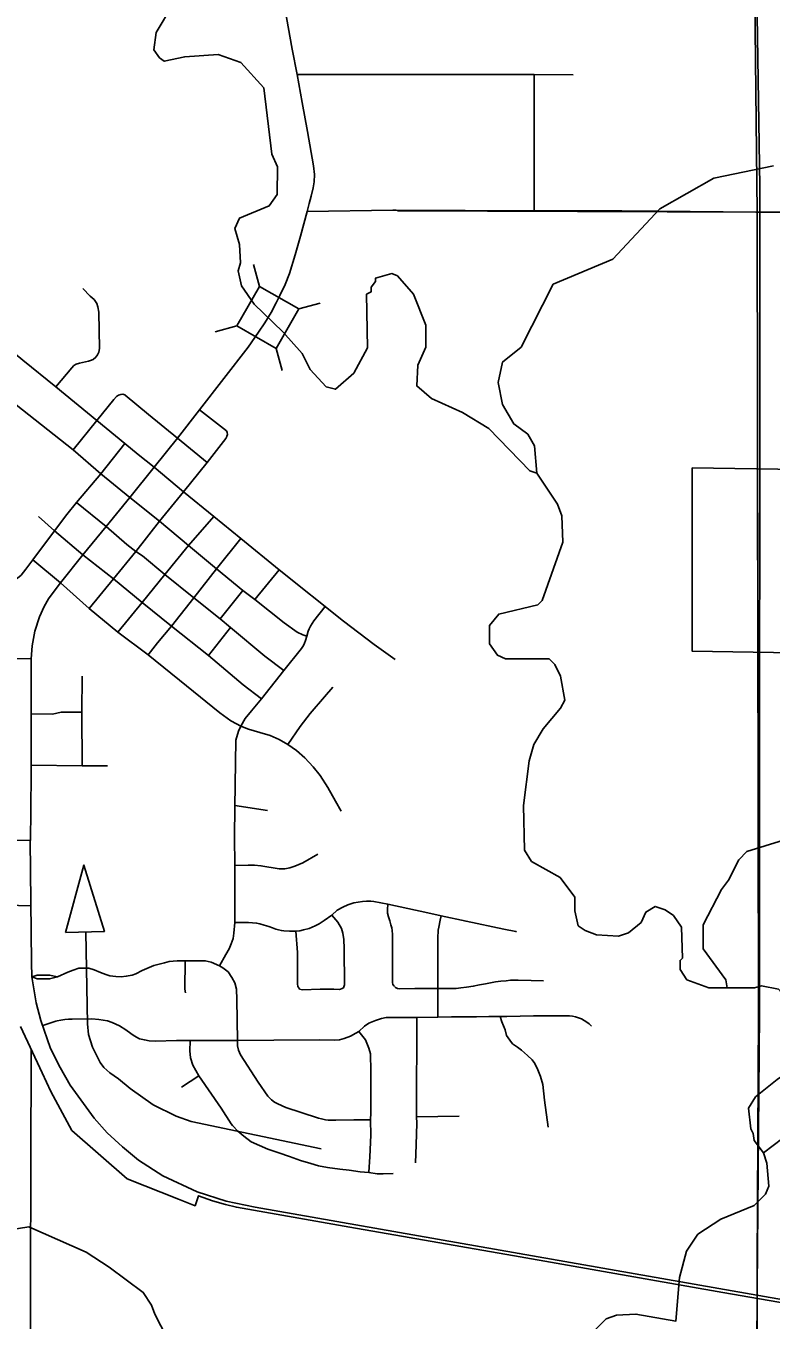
# Model space of a CAD drawing. Extents: x -1403959 to 81668, y -1400582 to 11018.
# Drawn here: x 6705.6 to 6804.9, y 9361 to 9533.5 of the extents above; entities that cross this region are included whole.
import ezdxf

# ---------------------------------------------------------------- set-up
doc = ezdxf.new("R2010")
doc.units = 0
for name, color, linetype in [('tdCiRRCL', 7, 'Continuous'), ('tdCiSecText', 7, 'Continuous'), ('tdCiSectNmbr', 7, 'Continuous'), ('tdCiSectTwpRng', 7, 'Continuous'), ('tdCoCityStreetMajor', 7, 'Continuous'), ('tdCoClipBndry', 7, 'Continuous'), ('tdCoSecRteCL', 7, 'Continuous'), ('tdCoStrucNonDivPri', 7, 'Continuous'), ('tdCoSurfBitum', 7, 'Continuous'), ('tdCoTwpNameTxt', 7, 'Continuous')]:
    doc.layers.add(name, color=color, linetype=linetype)

msp = doc.modelspace()

# ---------------------------------------------------------------- linework, layer by layer
at = {"layer": 'tdCiRRCL'}
for points in [[(6877.17, 9473.33), (6794.38, 9474.58), (6794.37, 9450.18), (6829.58, 9449.57)], [(6813.14, 9362.13), (6798.47, 9364.69), (6771.46, 9369.42), (6748.75, 9373.39), (6733.63, 9376.04), (6732.18, 9376.39), (6730.45, 9376.89), (6728.55, 9377.57), (6728.11, 9376.25), (6725.9, 9377.13), (6719.06, 9379.85), (6711.66, 9386.28), (6708.89, 9391.48), (6707.74, 9393.96), (6704.85, 9400.15)]]:
    msp.add_lwpolyline(points, dxfattribs=at)
at = {"layer": 'tdCiSecText'}
for points in [[(6735.9, 9501.69), (6736.69, 9498.77), (6741.94, 9495.77)], [(6730.77, 9492.72), (6733.69, 9493.52), (6736.69, 9498.77)], [(6744.8, 9496.54), (6741.94, 9495.77), (6738.94, 9490.51)], [(6739.73, 9487.59), (6738.94, 9490.51), (6733.69, 9493.52)]]:
    msp.add_lwpolyline(points, dxfattribs=at)
at = {"layer": 'tdCiSectNmbr'}
for points in [[(6741.71, 9527.01), (6741.07, 9530.38), (6740.31, 9534.61), (6739.91, 9536.74), (6739.6, 9538.59), (6739.34, 9541.24), (6739.31, 9541.69), (6739.24, 9542.82), (6739.18, 9544.97), (6739.28, 9547.33), (6739.54, 9550.42), (6739.55, 9550.49), (6739.6, 9551.05), (6740.21, 9557.37), (6740.21, 9557.41)], [(6743.04, 9508.77), (6743.31, 9509.81), (6743.6, 9510.81), (6743.86, 9511.91), (6743.99, 9512.71), (6744.05, 9513.71), (6743.91, 9514.86), (6743.1, 9519.43), (6742.39, 9523.31), (6741.71, 9527.01)], [(6715.01, 9480.92), (6709.53, 9485.4), (6705.13, 9488.95), (6702.82, 9490.86), (6699.89, 9493.25), (6698.55, 9494.37), (6689.91, 9501.43), (6684.54, 9505.9), (6681.62, 9508.34), (6678.66, 9510.71), (6675.69, 9512.86), (6673.04, 9514.63), (6670.91, 9515.95), (6670.5, 9516.21), (6668.4, 9517.36), (6668.17, 9517.47), (6665.88, 9518.69)], [(6735.19, 9490.68), (6736.57, 9492.67), (6737.43, 9493.92), (6738.24, 9495.32), (6738.94, 9496.58), (6739.42, 9497.55), (6740.11, 9499.05), (6740.68, 9500.51), (6741.45, 9503), (6742.16, 9505.46), (6743.04, 9508.77)], [(6743.04, 9508.77), (6754.46, 9508.93), (6754.93, 9508.93)], [(6754.93, 9508.93), (6773.29, 9508.86)], [(6773.29, 9508.86), (6784.96, 9508.83), (6784.99, 9508.83)], [(6784.99, 9508.83), (6789.77, 9508.82), (6802.86, 9508.67), (6803.19, 9508.67)], [(6803.19, 9508.67), (6815.34, 9508.61)], [(6728.72, 9482.34), (6735.19, 9490.68)], [(6722.64, 9474.67), (6720.52, 9476.37), (6718.74, 9477.82), (6715.01, 9480.92)], [(6725.75, 9478.53), (6728.72, 9482.34)], [(6722.64, 9474.67), (6725.75, 9478.53)], [(6719.41, 9470.65), (6722.64, 9474.67)], [(6706.25, 9434.01), (6706.25, 9447.94), (6706.26, 9449.15), (6706.4, 9450.89), (6706.73, 9452.82), (6707.36, 9454.74), (6707.99, 9456.1), (6708.59, 9457.14), (6709.06, 9457.82), (6710.17, 9459.25), (6713.15, 9463.02), (6716.26, 9466.79), (6719.41, 9470.65)], [(6706.2, 9428.93), (6706.25, 9434.01)], [(6706.17, 9424.94), (6706.2, 9428.93)]]:
    msp.add_lwpolyline(points, dxfattribs=at)
at = {"layer": 'tdCiSectTwpRng'}
for points in [[(6741.71, 9527.01), (6756.28, 9527.03), (6773.29, 9527.01), (6778.51, 9526.97)], [(6773.29, 9508.86), (6773.29, 9527.01)], [(6709.53, 9485.4), (6711.66, 9487.92), (6711.96, 9488.22), (6712.28, 9488.42), (6712.72, 9488.54), (6713.91, 9488.81), (6714.19, 9488.89), (6714.54, 9489.05), (6714.87, 9489.34), (6715.11, 9489.66), (6715.28, 9490.03), (6715.35, 9490.51), (6715.27, 9495.33), (6715.14, 9496.07), (6715, 9496.52), (6714.66, 9497.03), (6714.13, 9497.49), (6713.15, 9498.49)], [(6719.41, 9470.65), (6715.54, 9473.82), (6711.88, 9476.99), (6701.7, 9485.01), (6699.48, 9486.8)], [(6711.88, 9476.99), (6715.01, 9480.92), (6717.26, 9483.69), (6717.64, 9484.1), (6717.9, 9484.3), (6718.21, 9484.39), (6718.49, 9484.41), (6718.74, 9484.31)], [(6725.75, 9478.53), (6721.92, 9481.72), (6718.78, 9484.3), (6718.74, 9484.31)], [(6732.34, 9478.78), (6732.36, 9478.83), (6732.42, 9479.06), (6732.4, 9479.29), (6732.28, 9479.53), (6728.72, 9482.34)], [(6715.54, 9473.82), (6718.74, 9477.82)], [(6729.72, 9475.33), (6725.75, 9478.53)], [(6729.72, 9475.33), (6732.21, 9478.49), (6732.34, 9478.78)], [(6726.57, 9471.39), (6722.64, 9474.67)], [(6726.57, 9471.39), (6728.63, 9473.94)], [(6728.63, 9473.94), (6729.72, 9475.33)], [(6706.47, 9462.33), (6709.37, 9466.21), (6711.02, 9468.36), (6712.31, 9469.99), (6715.54, 9473.82)], [(6723.38, 9467.47), (6719.41, 9470.65), (6719.41, 9470.65)], [(6723.38, 9467.47), (6726.57, 9471.39)], [(6754.8, 9449.05), (6751.99, 9451.03), (6747.89, 9454.18), (6739.34, 9461.02), (6734.19, 9465.2), (6730.6, 9468.11), (6726.57, 9471.39)], [(6739.95, 9447.57), (6737.41, 9449.49), (6732.82, 9453.32), (6731.45, 9454.48), (6727.94, 9457.29), (6724.08, 9460.37), (6721.1, 9462.86), (6720.2, 9463.46), (6719.03, 9464.38), (6716.26, 9466.79), (6712.31, 9469.99)], [(6709.37, 9466.21), (6707.22, 9468.13)], [(6717.82, 9452.68), (6721.04, 9456.63), (6724.08, 9460.37), (6727.23, 9464.26), (6730.6, 9468.11)], [(6720.2, 9463.46), (6723.38, 9467.47)], [(6734.47, 9458.26), (6730.96, 9461.15), (6727.23, 9464.26), (6723.38, 9467.47)], [(6713.15, 9463.02), (6709.37, 9466.21)], [(6721.84, 9449.67), (6723.08, 9451.27), (6724.95, 9453.51), (6727.94, 9457.29), (6730.96, 9461.15), (6734.19, 9465.2)], [(6684.93, 9459.61), (6697.78, 9459.43), (6702.04, 9459.4), (6702.8, 9459.42), (6703.39, 9459.49), (6703.9, 9459.63), (6704.45, 9459.91), (6704.91, 9460.27), (6705.54, 9461.11), (6706.47, 9462.33)], [(6731.42, 9441.94), (6726.98, 9445.56), (6721.84, 9449.67), (6717.82, 9452.68), (6713.98, 9455.86), (6710.17, 9459.25), (6706.47, 9462.33)], [(6736.97, 9443.81), (6734.52, 9445.68), (6729.88, 9449.57), (6724.95, 9453.51), (6721.04, 9456.63), (6717.23, 9459.82), (6713.15, 9463.02)], [(6717.23, 9459.82), (6720.2, 9463.46)], [(6736.07, 9457.04), (6739.34, 9461.02)], [(6713.98, 9455.86), (6717.23, 9459.82)], [(6731.45, 9454.48), (6734.47, 9458.26)], [(6743, 9452.15), (6742.48, 9452.33), (6741.72, 9452.69), (6740, 9453.92), (6736.07, 9457.04), (6734.47, 9458.26)], [(6731.37, 9408.21), (6732.21, 9409.75), (6732.64, 9410.48), (6732.92, 9411.16), (6733.17, 9411.85), (6733.29, 9412.56), (6733.39, 9414.01), (6733.4, 9421.59), (6733.37, 9425.43), (6733.42, 9429.38), (6733.53, 9438.28), (6733.88, 9439.52), (6734.23, 9440.15), (6734.8, 9441.17), (6735.63, 9442.21), (6736.97, 9443.81), (6739.95, 9447.57), (6742.3, 9450.51), (6742.56, 9450.92), (6742.71, 9451.24), (6742.84, 9451.58), (6743, 9452.15), (6743.18, 9452.83), (6743.32, 9453.12), (6743.51, 9453.48), (6743.93, 9454.22), (6745.44, 9456.13)], [(6729.88, 9449.57), (6732.82, 9453.32)], [(6684.84, 9449.38), (6688.84, 9449.4), (6697.79, 9449.32), (6706.26, 9449.15)], [(6713.06, 9434.86), (6713.03, 9442.05), (6713.08, 9446.82)], [(6740.46, 9437.73), (6742.12, 9440.13), (6743.44, 9441.87), (6745.34, 9444.07), (6746.47, 9445.36)], [(6706.25, 9441.8), (6709.11, 9441.78), (6710.24, 9442.03), (6713.03, 9442.05)], [(6747.6, 9428.82), (6746.83, 9430.19), (6745.82, 9431.98), (6744.79, 9433.61), (6743.85, 9434.74), (6742.76, 9435.94), (6741.62, 9436.91), (6740.46, 9437.73), (6739.33, 9438.38), (6738.11, 9438.9), (6736.75, 9439.32), (6735.23, 9439.77), (6734.23, 9440.15), (6733.61, 9440.46), (6732.88, 9440.88), (6731.42, 9441.94)], [(6706.25, 9434.95), (6713.06, 9434.86), (6716.42, 9434.86)], [(6733.42, 9429.61), (6737.76, 9428.92)], [(6733.4, 9421.59), (6735.19, 9421.64), (6736.03, 9421.62), (6736.89, 9421.55), (6737.69, 9421.41), (6738.53, 9421.27), (6739.32, 9421.14), (6740.06, 9421.17), (6740.76, 9421.28), (6741.4, 9421.5), (6742.48, 9421.97), (6744.47, 9423.09)], [(6694.73, 9416.54), (6706.22, 9416.24)], [(6733.39, 9414.01), (6734.38, 9414.01), (6735.25, 9414), (6735.77, 9413.97), (6736.3, 9413.92), (6736.72, 9413.83), (6737.34, 9413.65), (6737.96, 9413.45), (6738.43, 9413.27), (6738.87, 9413.12), (6739.25, 9413.01), (6739.61, 9412.92), (6739.92, 9412.9), (6740.7, 9412.84), (6741.55, 9412.84), (6742.09, 9412.88), (6742.58, 9413), (6743.3, 9413.19), (6744.1, 9413.54), (6744.67, 9413.84), (6745.31, 9414.26), (6746.33, 9414.99), (6747.04, 9415.62), (6747.82, 9416.06), (6748.45, 9416.33), (6749.29, 9416.6), (6749.29, 9416.6)], [(6749.29, 9416.6), (6749.86, 9416.72), (6750.43, 9416.81), (6750.96, 9416.82), (6751.52, 9416.83), (6751.94, 9416.79), (6753.8, 9416.43), (6759.15, 9415.28), (6760.91, 9414.89), (6764.23, 9414.17), (6769.27, 9413.1), (6770.85, 9412.78)], [(6754.63, 9405.5), (6754.49, 9405.72), (6754.43, 9406.01), (6754.44, 9406.51), (6754.44, 9407.39), (6754.43, 9412.39), (6754.4, 9412.91), (6754.34, 9413.3), (6754.22, 9413.7), (6754.07, 9414.21), (6753.91, 9414.77), (6753.77, 9415.25), (6753.74, 9415.75), (6753.8, 9416.43)], [(6741.55, 9412.84), (6741.76, 9410.01), (6741.78, 9409.26), (6741.75, 9407.24), (6741.76, 9406.23), (6741.75, 9405.81), (6741.79, 9405.46), (6741.92, 9405.27), (6742.05, 9405.12), (6742.42, 9405.03), (6744.78, 9405.1), (6746.62, 9405.09), (6747.36, 9405.05), (6747.5, 9405.11), (6747.71, 9405.18), (6747.88, 9405.28), (6747.96, 9405.43), (6748.03, 9405.67), (6748, 9410.52), (6747.96, 9411.75), (6747.8, 9412.58), (6747.62, 9413.2), (6747.16, 9414.02), (6746.33, 9414.99)], [(6760.48, 9401.39), (6760.48, 9405.2), (6760.49, 9406.47), (6760.49, 9409.72), (6760.49, 9411.91), (6760.53, 9412.96), (6760.58, 9413.38), (6760.77, 9414.31), (6760.91, 9414.89)], [(6770.85, 9412.78), (6770.96, 9412.76)], [(6709.76, 9406.77), (6711.16, 9407.37), (6711.86, 9407.66), (6712.62, 9407.89), (6713.26, 9407.93), (6713.94, 9407.9), (6714.65, 9407.69), (6715.49, 9407.33), (6716.2, 9407.06), (6716.76, 9406.9), (6717.55, 9406.79), (6718.27, 9406.75), (6718.93, 9406.83), (6719.71, 9406.99), (6720.2, 9407.16), (6721.07, 9407.62), (6722.62, 9408.26), (6724.03, 9408.62), (6724.67, 9408.79), (6725.71, 9408.88), (6726.77, 9408.87), (6729.47, 9408.9), (6730.27, 9408.73), (6731.37, 9408.21), (6731.8, 9407.97), (6732.54, 9407.4), (6733.01, 9406.67), (6733.39, 9405.96), (6733.64, 9405.11), (6733.67, 9403.74), (6733.78, 9398.28)], [(6726.82, 9404.62), (6726.75, 9405.1), (6726.77, 9408.87)], [(6709.76, 9406.77), (6708.72, 9406.99), (6707.05, 9406.98), (6706.4, 9406.76)], [(6706.4, 9406.76), (6707.07, 9406.5), (6708.72, 9406.48), (6709.76, 9406.77)], [(6754.69, 9405.45), (6754.83, 9405.33), (6755.07, 9405.22), (6755.37, 9405.16), (6757.4, 9405.19), (6760.48, 9405.2), (6762.44, 9405.2), (6762.9, 9405.21), (6763.52, 9405.27), (6764.31, 9405.36), (6765.18, 9405.5), (6766.04, 9405.67), (6766.81, 9405.81), (6767.47, 9405.95), (6768.17, 9406.07), (6768.85, 9406.16), (6769.59, 9406.24), (6770.15, 9406.29), (6771.18, 9406.31), (6772.92, 9406.28), (6774.56, 9406.22)], [(6709.57, 9400.83), (6709.73, 9400.89), (6710.23, 9400.99), (6710.73, 9401.07), (6711.23, 9401.11), (6711.74, 9401.12), (6714.35, 9401.15), (6715.3, 9401.05), (6716.43, 9400.87), (6717.06, 9400.68), (6718.05, 9400.21), (6718.89, 9399.67), (6719.54, 9399.21), (6719.85, 9399), (6720.29, 9398.71), (6720.72, 9398.51), (6721.35, 9398.35), (6721.98, 9398.23), (6722.82, 9398.17), (6725.64, 9398.25), (6727.46, 9398.27), (6732.25, 9398.28), (6733.78, 9398.28), (6738.59, 9398.31), (6744.76, 9398.34), (6746.72, 9398.31), (6747.36, 9398.36), (6747.99, 9398.54), (6748.81, 9398.85), (6749.55, 9399.26), (6749.94, 9399.49), (6750.7, 9400.16), (6751.26, 9400.56), (6752.14, 9400.95), (6752.96, 9401.19), (6753.6, 9401.33), (6757.69, 9401.34), (6760.48, 9401.39), (6762.27, 9401.42), (6765.61, 9401.42), (6767.27, 9401.46), (6768.78, 9401.46)], [(6768.78, 9401.46), (6769.67, 9401.46), (6773.22, 9401.57), (6777.06, 9401.55), (6778.03, 9401.55), (6778.44, 9401.5), (6778.84, 9401.42), (6779.23, 9401.3), (6779.61, 9401.14), (6779.97, 9400.95), (6780.31, 9400.73), (6780.63, 9400.48), (6780.93, 9400.2)], [(6775.16, 9386.73), (6774.69, 9390.32), (6774.45, 9392.39), (6774.15, 9393.48), (6773.79, 9394.37), (6773.38, 9395.22), (6773.06, 9395.69), (6772.44, 9396.27), (6771.61, 9396.98), (6771.08, 9397.36), (6770.44, 9397.83), (6770.05, 9398.32), (6769.63, 9398.92), (6769.43, 9399.67), (6768.99, 9400.77), (6768.78, 9401.46)], [(6707.83, 9400.28), (6709.57, 9400.83)], [(6757.57, 9384.37), (6757.65, 9387.25), (6757.64, 9388.08), (6757.63, 9388.64), (6757.69, 9401.34)], [(6733.12, 9386.95), (6732.92, 9387.17), (6731.6, 9389.26), (6728.59, 9393.58), (6727.79, 9394.99), (6727.48, 9395.94), (6727.43, 9396.9), (6727.46, 9398.22)], [(6727.46, 9398.22), (6727.46, 9398.27)], [(6738.04, 9390.63), (6737.83, 9390.85), (6736.51, 9392.71), (6734.16, 9396.37), (6733.91, 9396.96), (6733.78, 9397.57), (6733.78, 9398.23)], [(6751.52, 9388.64), (6751.55, 9394.2), (6751.48, 9396.49), (6751.29, 9397.23), (6750.84, 9398.36), (6749.94, 9399.49)], [(6726.32, 9392.03), (6728.59, 9393.58)], [(6751.37, 9387.7), (6749.26, 9387.68), (6746.85, 9387.67), (6745.86, 9387.67), (6745.51, 9387.7), (6744.97, 9387.82), (6744.55, 9387.92), (6742.27, 9388.67), (6740.22, 9389.36), (6739.15, 9389.81), (6738.7, 9390.04), (6738.28, 9390.37), (6738.04, 9390.63)], [(6751.25, 9380.7), (6751.4, 9382.76), (6751.53, 9385.65), (6751.51, 9387.7), (6751.52, 9388.64)], [(6751.51, 9387.7), (6751.37, 9387.7)], [(6757.64, 9388.08), (6763.33, 9388.19)], [(6754.53, 9380.53), (6753.19, 9380.51), (6752.38, 9380.51), (6751.25, 9380.67), (6750.11, 9380.78), (6748.67, 9380.97), (6747.4, 9381.11), (6745.77, 9381.35), (6744.58, 9381.57), (6743.54, 9381.86), (6742.15, 9382.28), (6740.68, 9382.8), (6739.29, 9383.29), (6737.81, 9383.79), (6736.69, 9384.26), (6735.58, 9384.76), (6734.59, 9385.51), (6733.8, 9386.2), (6733.12, 9386.95)], [(6757.5, 9381.98), (6757.57, 9384.37)]]:
    msp.add_lwpolyline(points, dxfattribs=at)
at = {"layer": 'tdCoCityStreetMajor'}
for points in [[(6803.13, 9450.02), (6803.1, 9474.45)], [(6706.27, 9397.03), (6705.98, 9304.95)], [(6802.74, 9304.91), (6803.03, 9363.89)]]:
    msp.add_lwpolyline(points, dxfattribs=at)
at = {"layer": 'tdCoClipBndry'}
for points in [[(6804.33, 9800.46), (6803.65, 9703.3), (6801.96, 9605.89), (6803.05, 9508.67), (6803.21, 9401.86), (6803.05, 9368.41), (6803.02, 9363.73), (6802.74, 9304.91), (6803.31, 9207.91), (6802.74, 9153.76), (6802.3, 9111.74)], [(8549.15, 9506.07), (8453.73, 9506.73), (8129.55, 9505.48), (8065.35, 9506.36), (7898.67, 9506.67), (7875.61, 9506.35), (7777.72, 9507.21), (7680.92, 9507.43), (7584.56, 9507.04), (7487.75, 9507.11), (7385.45, 9506.88), (7240.23, 9506.98), (7094.09, 9507.81), (7021.1, 9507.98), (6996.67, 9508.49), (6940.47, 9508.46), (6899.25, 9508.86), (6803.05, 9508.67), (6755.11, 9508.87)]]:
    msp.add_lwpolyline(points, dxfattribs=at)
at = {"layer": 'tdCoSecRteCL'}
msp.add_lwpolyline([(6821.23, 9361.13), (6771.33, 9369.9), (6736.13, 9376.05), (6732.27, 9376.84), (6728.37, 9378.12), (6723.83, 9380.25), (6720.56, 9382.34), (6718.42, 9384.09), (6716.41, 9385.95), (6714.65, 9387.92), (6711.47, 9392.3), (6710.12, 9394.67), (6708.86, 9397.22), (6707.56, 9400.93), (6706.93, 9403.31), (6706.37, 9406.76), (6706.29, 9408.65), (6706.14, 9424.94), (6695.52, 9425.1)], dxfattribs=at)
at = {"layer": 'tdCoStrucNonDivPri'}
msp.add_lwpolyline([(6710.82, 9412.66), (6713.3, 9421.64), (6716.03, 9412.8)], close=True, dxfattribs=at)
msp.add_lwpolyline([(6744.93, 9383.85), (6727.57, 9387.49), (6725.6, 9388.19), (6722.54, 9389.69), (6719.47, 9391.87), (6717.91, 9393.16), (6716.75, 9393.98), (6715.94, 9394.66), (6715.46, 9395.34), (6714.44, 9397.38), (6713.9, 9399.08), (6713.76, 9400.51), (6713.54, 9412.69)], dxfattribs=at)
at = {"layer": 'tdCoSurfBitum'}
for points in [[(6725.08, 9536.27), (6722.93, 9532.61), (6722.62, 9530.33), (6723.38, 9529.26), (6723.99, 9528.8), (6726.74, 9529.4), (6731.17, 9529.7), (6734.22, 9528.62), (6737.27, 9525.25), (6738.32, 9516.4), (6739.08, 9514.72), (6739.07, 9511.05), (6738, 9509.53), (6734.03, 9507.86), (6733.41, 9506.49), (6734.02, 9504.35), (6734.17, 9501.9), (6733.86, 9500.84), (6734.31, 9498.85), (6735.99, 9496.4), (6739.8, 9492.73), (6742.39, 9489.83), (6743.45, 9487.69), (6745.59, 9485.39), (6746.81, 9485.08), (6749.26, 9487.22), (6751.09, 9490.57), (6750.96, 9497.74), (6751.57, 9498.05), (6751.57, 9498.66), (6752.18, 9499.42), (6752.18, 9499.88), (6754.32, 9500.48), (6755.08, 9500.18), (6757.22, 9497.73), (6758.89, 9493.61), (6758.88, 9490.7), (6757.81, 9488.26), (6757.65, 9485.52), (6759.63, 9483.83), (6763.75, 9481.99), (6767.26, 9479.85), (6772.74, 9474.19), (6773.66, 9473.88), (6773.36, 9477.54), (6772.45, 9479.07), (6770.62, 9480.45), (6769.1, 9483.05), (6768.49, 9485.95), (6769.11, 9488.7), (6771.56, 9490.68), (6775.85, 9499.06), (6783.8, 9502.4), (6790.07, 9509.11), (6797.26, 9513.21), (6805.2, 9514.87)], [(6808.99, 9425.71), (6801.65, 9423.44), (6800.58, 9422.37), (6799.2, 9419.63), (6798.28, 9418.41), (6795.83, 9413.68), (6795.82, 9410.47), (6798.87, 9406.35), (6799.02, 9405.28), (6796.58, 9405.28), (6793.68, 9406.36), (6792.76, 9407.73), (6792.77, 9408.95), (6793.07, 9409.26), (6792.93, 9413.38), (6791.86, 9414.91), (6790.79, 9415.68), (6789.42, 9416.14), (6788.2, 9415.38), (6787.58, 9414), (6785.9, 9412.63), (6784.53, 9412.18), (6781.63, 9412.34), (6780.1, 9412.95), (6779.19, 9413.57), (6778.73, 9415.55), (6778.74, 9417.38), (6776.76, 9419.98), (6772.94, 9422.13), (6772.03, 9423.66), (6771.89, 9429.61), (6772.66, 9435.56), (6773.28, 9437.7), (6774.51, 9439.83), (6776.8, 9442.58), (6777.41, 9443.64), (6776.81, 9446.85), (6776.05, 9448.38), (6775.29, 9449.14), (6769.49, 9449.16), (6768.42, 9449.62), (6767.35, 9451.15), (6767.36, 9453.59), (6768.58, 9455.11), (6773.78, 9456.32), (6774.39, 9456.93), (6777.15, 9464.71), (6777.01, 9468.22), (6776.4, 9469.75), (6773.66, 9473.88)], [(6803.86, 9383.28), (6802.64, 9384.96), (6802.49, 9385.88), (6802.19, 9386.49), (6801.89, 9389.24), (6802.81, 9390.76), (6805.71, 9393.05), (6809.23, 9395.48), (6809.84, 9396.55), (6809.85, 9398.53), (6807.41, 9403.43), (6805.89, 9405.11), (6803.6, 9405.57), (6802.68, 9405.27), (6799.02, 9405.28)], [(6806.46, 9385.26), (6803.86, 9383.28), (6804.32, 9381.91), (6804.61, 9378.85), (6804.15, 9377.79), (6802.62, 9376.26), (6798.19, 9374.44), (6795.13, 9372.46), (6793.6, 9370.18), (6792.68, 9366.67), (6792.21, 9360.87), (6786.87, 9361.8), (6784.27, 9361.65), (6782.9, 9361.19), (6779.68, 9357.99)], [(6727.45, 9352.62), (6722.73, 9361.79), (6722.28, 9363.01), (6721.21, 9364.69), (6716.64, 9368.06), (6713.59, 9370.05), (6705.96, 9373.43), (6701.22, 9372.68)]]:
    msp.add_lwpolyline(points, dxfattribs=at)
at = {"layer": 'tdCoTwpNameTxt'}
msp.add_lwpolyline([(6801.99, 9602.99), (6803.39, 9512.15), (6803.34, 9401.88), (6803.03, 9365.26), (6802.74, 9304.91), (6803.31, 9207.91), (6802.74, 9153.76)], dxfattribs=at)

doc.saveas('drawing.dxf')
